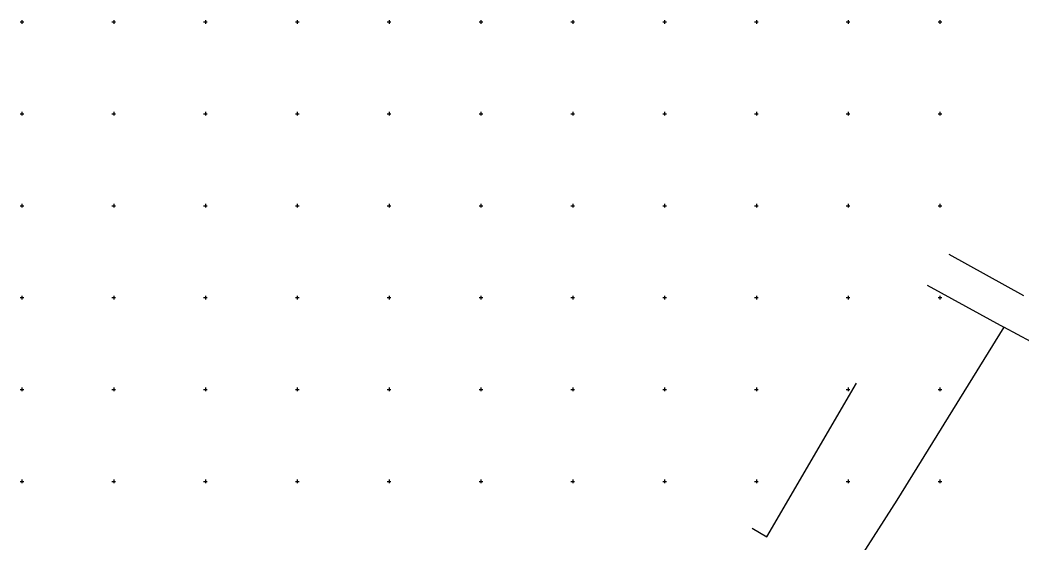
# Model space of a CAD drawing. Extents: x -702257 to -701487, y -1009871 to -1008841.
# Drawn here: x -702175.5 to -701902.7, y -1009366.7 to -1009224.5 of the extents above; entities that cross this region are included whole.
import ezdxf

# ---------------------------------------------------------------- set-up
doc = ezdxf.new("R2010")
doc.units = 0
doc.layers.add('Z_hektometricka_sit', color=7, linetype='Continuous')
doc.layers.add('Z_katastr_hranice', color=7, linetype='Continuous')

msp = doc.modelspace()

# ---------------------------------------------------------------- linework, layer by layer
at = {"layer": 'Z_hektometricka_sit'}
for p, q in [((-702175.5, -1009225), (-702174.5, -1009225)), ((-702175, -1009224.5), (-702175, -1009225.5)), ((-702150.5, -1009225), (-702149.5, -1009225)), ((-702150, -1009224.5), (-702150, -1009225.5)), ((-702125.5, -1009225), (-702124.5, -1009225)), ((-702125, -1009224.5), (-702125, -1009225.5)), ((-702100.5, -1009225), (-702099.5, -1009225)), ((-702100, -1009224.5), (-702100, -1009225.5)), ((-702075.5, -1009225), (-702074.5, -1009225)), ((-702075, -1009224.5), (-702075, -1009225.5)), ((-702050.5, -1009225), (-702049.5, -1009225)), ((-702050.5, -1009225), (-702049.5, -1009225)), ((-702050, -1009224.5), (-702050, -1009225.5)), ((-702050, -1009224.5), (-702050, -1009225.5)), ((-702025.5, -1009225), (-702024.5, -1009225)), ((-702025.5, -1009225), (-702024.5, -1009225)), ((-702025, -1009224.5), (-702025, -1009225.5)), ((-702025, -1009224.5), (-702025, -1009225.5)), ((-702000.5, -1009225), (-701999.5, -1009225)), ((-702000.5, -1009225), (-701999.5, -1009225)), ((-702000, -1009224.5), (-702000, -1009225.5)), ((-702000, -1009224.5), (-702000, -1009225.5)), ((-701975.5, -1009225), (-701974.5, -1009225)), ((-701975.5, -1009225), (-701974.5, -1009225)), ((-701975, -1009224.5), (-701975, -1009225.5)), ((-701975, -1009224.5), (-701975, -1009225.5)), ((-701950.5, -1009225), (-701949.5, -1009225)), ((-701950.5, -1009225), (-701949.5, -1009225)), ((-701950, -1009224.5), (-701950, -1009225.5)), ((-701950, -1009224.5), (-701950, -1009225.5)), ((-701925.5, -1009225), (-701924.5, -1009225)), ((-701925.5, -1009225), (-701924.5, -1009225)), ((-701925, -1009224.5), (-701925, -1009225.5)), ((-701925, -1009224.5), (-701925, -1009225.5)), ((-702175.5, -1009250), (-702174.5, -1009250)), ((-702175, -1009249.5), (-702175, -1009250.5)), ((-702150.5, -1009250), (-702149.5, -1009250)), ((-702150, -1009249.5), (-702150, -1009250.5)), ((-702125.5, -1009250), (-702124.5, -1009250)), ((-702125, -1009249.5), (-702125, -1009250.5)), ((-702100.5, -1009250), (-702099.5, -1009250)), ((-702100, -1009249.5), (-702100, -1009250.5)), ((-702075.5, -1009250), (-702074.5, -1009250)), ((-702075, -1009249.5), (-702075, -1009250.5)), ((-702050.5, -1009250), (-702049.5, -1009250)), ((-702050.5, -1009250), (-702049.5, -1009250)), ((-702050, -1009249.5), (-702050, -1009250.5)), ((-702050, -1009249.5), (-702050, -1009250.5)), ((-702025.5, -1009250), (-702024.5, -1009250)), ((-702025.5, -1009250), (-702024.5, -1009250)), ((-702025, -1009249.5), (-702025, -1009250.5)), ((-702025, -1009249.5), (-702025, -1009250.5)), ((-702000.5, -1009250), (-701999.5, -1009250)), ((-702000.5, -1009250), (-701999.5, -1009250)), ((-702000, -1009249.5), (-702000, -1009250.5)), ((-702000, -1009249.5), (-702000, -1009250.5)), ((-701975.5, -1009250), (-701974.5, -1009250)), ((-701975.5, -1009250), (-701974.5, -1009250)), ((-701975, -1009249.5), (-701975, -1009250.5)), ((-701975, -1009249.5), (-701975, -1009250.5)), ((-701950.5, -1009250), (-701949.5, -1009250)), ((-701950.5, -1009250), (-701949.5, -1009250)), ((-701950, -1009249.5), (-701950, -1009250.5)), ((-701950, -1009249.5), (-701950, -1009250.5)), ((-701925.5, -1009250), (-701924.5, -1009250)), ((-701925.5, -1009250), (-701924.5, -1009250)), ((-701925, -1009249.5), (-701925, -1009250.5)), ((-701925, -1009249.5), (-701925, -1009250.5)), ((-702175.5, -1009275), (-702174.5, -1009275)), ((-702175, -1009274.5), (-702175, -1009275.5)), ((-702150.5, -1009275), (-702149.5, -1009275)), ((-702150, -1009274.5), (-702150, -1009275.5)), ((-702125.5, -1009275), (-702124.5, -1009275)), ((-702125, -1009274.5), (-702125, -1009275.5)), ((-702100.5, -1009275), (-702099.5, -1009275)), ((-702100, -1009274.5), (-702100, -1009275.5)), ((-702075.5, -1009275), (-702074.5, -1009275)), ((-702075, -1009274.5), (-702075, -1009275.5)), ((-702050.5, -1009275), (-702049.5, -1009275)), ((-702050.5, -1009275), (-702049.5, -1009275)), ((-702050, -1009274.5), (-702050, -1009275.5)), ((-702050, -1009274.5), (-702050, -1009275.5)), ((-702025.5, -1009275), (-702024.5, -1009275)), ((-702025.5, -1009275), (-702024.5, -1009275)), ((-702025, -1009274.5), (-702025, -1009275.5)), ((-702025, -1009274.5), (-702025, -1009275.5)), ((-702000.5, -1009275), (-701999.5, -1009275)), ((-702000.5, -1009275), (-701999.5, -1009275)), ((-702000, -1009274.5), (-702000, -1009275.5)), ((-702000, -1009274.5), (-702000, -1009275.5)), ((-701975.5, -1009275), (-701974.5, -1009275)), ((-701975.5, -1009275), (-701974.5, -1009275)), ((-701975, -1009274.5), (-701975, -1009275.5)), ((-701975, -1009274.5), (-701975, -1009275.5)), ((-701950.5, -1009275), (-701949.5, -1009275)), ((-701950.5, -1009275), (-701949.5, -1009275)), ((-701950, -1009274.5), (-701950, -1009275.5)), ((-701950, -1009274.5), (-701950, -1009275.5)), ((-701925.5, -1009275), (-701924.5, -1009275)), ((-701925.5, -1009275), (-701924.5, -1009275)), ((-701925, -1009274.5), (-701925, -1009275.5)), ((-701925, -1009274.5), (-701925, -1009275.5)), ((-702175, -1009299.5), (-702175, -1009300.5)), ((-702150, -1009299.5), (-702150, -1009300.5)), ((-702125, -1009299.5), (-702125, -1009300.5)), ((-702100, -1009299.5), (-702100, -1009300.5)), ((-702075, -1009299.5), (-702075, -1009300.5)), ((-702050, -1009299.5), (-702050, -1009300.5)), ((-702050, -1009299.5), (-702050, -1009300.5)), ((-702025, -1009299.5), (-702025, -1009300.5)), ((-702025, -1009299.5), (-702025, -1009300.5)), ((-702000, -1009299.5), (-702000, -1009300.5)), ((-702000, -1009299.5), (-702000, -1009300.5)), ((-701975, -1009299.5), (-701975, -1009300.5)), ((-701975, -1009299.5), (-701975, -1009300.5)), ((-701950, -1009299.5), (-701950, -1009300.5)), ((-701950, -1009299.5), (-701950, -1009300.5)), ((-701925, -1009299.5), (-701925, -1009300.5)), ((-701925, -1009299.5), (-701925, -1009300.5)), ((-702175.5, -1009300), (-702174.5, -1009300)), ((-702150.5, -1009300), (-702149.5, -1009300)), ((-702125.5, -1009300), (-702124.5, -1009300)), ((-702100.5, -1009300), (-702099.5, -1009300)), ((-702075.5, -1009300), (-702074.5, -1009300)), ((-702050.5, -1009300), (-702049.5, -1009300)), ((-702050.5, -1009300), (-702049.5, -1009300)), ((-702025.5, -1009300), (-702024.5, -1009300)), ((-702025.5, -1009300), (-702024.5, -1009300)), ((-702000.5, -1009300), (-701999.5, -1009300)), ((-702000.5, -1009300), (-701999.5, -1009300)), ((-701975.5, -1009300), (-701974.5, -1009300)), ((-701975.5, -1009300), (-701974.5, -1009300)), ((-701950.5, -1009300), (-701949.5, -1009300)), ((-701950.5, -1009300), (-701949.5, -1009300)), ((-701925.5, -1009300), (-701924.5, -1009300)), ((-701925.5, -1009300), (-701924.5, -1009300)), ((-702175.5, -1009325), (-702174.5, -1009325)), ((-702175, -1009324.5), (-702175, -1009325.5)), ((-702150.5, -1009325), (-702149.5, -1009325)), ((-702150, -1009324.5), (-702150, -1009325.5)), ((-702125.5, -1009325), (-702124.5, -1009325)), ((-702125, -1009324.5), (-702125, -1009325.5)), ((-702100.5, -1009325), (-702099.5, -1009325)), ((-702100, -1009324.5), (-702100, -1009325.5)), ((-702075.5, -1009325), (-702074.5, -1009325)), ((-702075, -1009324.5), (-702075, -1009325.5)), ((-702050.5, -1009325), (-702049.5, -1009325)), ((-702050.5, -1009325), (-702049.5, -1009325)), ((-702050, -1009324.5), (-702050, -1009325.5)), ((-702050, -1009324.5), (-702050, -1009325.5)), ((-702025.5, -1009325), (-702024.5, -1009325)), ((-702025.5, -1009325), (-702024.5, -1009325)), ((-702025, -1009324.5), (-702025, -1009325.5)), ((-702025, -1009324.5), (-702025, -1009325.5)), ((-702000.5, -1009325), (-701999.5, -1009325)), ((-702000.5, -1009325), (-701999.5, -1009325)), ((-702000, -1009324.5), (-702000, -1009325.5)), ((-702000, -1009324.5), (-702000, -1009325.5)), ((-701975.5, -1009325), (-701974.5, -1009325)), ((-701975.5, -1009325), (-701974.5, -1009325)), ((-701975, -1009324.5), (-701975, -1009325.5)), ((-701975, -1009324.5), (-701975, -1009325.5)), ((-701950.5, -1009325), (-701949.5, -1009325)), ((-701950.5, -1009325), (-701949.5, -1009325)), ((-701950, -1009324.5), (-701950, -1009325.5)), ((-701950, -1009324.5), (-701950, -1009325.5)), ((-701925.5, -1009325), (-701924.5, -1009325)), ((-701925.5, -1009325), (-701924.5, -1009325)), ((-701925, -1009324.5), (-701925, -1009325.5)), ((-701925, -1009324.5), (-701925, -1009325.5)), ((-702175.5, -1009350), (-702174.5, -1009350)), ((-702175, -1009349.5), (-702175, -1009350.5)), ((-702150.5, -1009350), (-702149.5, -1009350)), ((-702150, -1009349.5), (-702150, -1009350.5)), ((-702125.5, -1009350), (-702124.5, -1009350)), ((-702125, -1009349.5), (-702125, -1009350.5)), ((-702100.5, -1009350), (-702099.5, -1009350)), ((-702100, -1009349.5), (-702100, -1009350.5)), ((-702075.5, -1009350), (-702074.5, -1009350)), ((-702075, -1009349.5), (-702075, -1009350.5)), ((-702050.5, -1009350), (-702049.5, -1009350)), ((-702050.5, -1009350), (-702049.5, -1009350)), ((-702050, -1009349.5), (-702050, -1009350.5)), ((-702050, -1009349.5), (-702050, -1009350.5)), ((-702025.5, -1009350), (-702024.5, -1009350)), ((-702025.5, -1009350), (-702024.5, -1009350)), ((-702025, -1009349.5), (-702025, -1009350.5)), ((-702025, -1009349.5), (-702025, -1009350.5)), ((-702000.5, -1009350), (-701999.5, -1009350)), ((-702000.5, -1009350), (-701999.5, -1009350)), ((-702000, -1009349.5), (-702000, -1009350.5)), ((-702000, -1009349.5), (-702000, -1009350.5)), ((-701975.5, -1009350), (-701974.5, -1009350)), ((-701975.5, -1009350), (-701974.5, -1009350)), ((-701975, -1009349.5), (-701975, -1009350.5)), ((-701975, -1009349.5), (-701975, -1009350.5)), ((-701950.5, -1009350), (-701949.5, -1009350)), ((-701950.5, -1009350), (-701949.5, -1009350)), ((-701950, -1009349.5), (-701950, -1009350.5)), ((-701950, -1009349.5), (-701950, -1009350.5)), ((-701925.5, -1009350), (-701924.5, -1009350)), ((-701925.5, -1009350), (-701924.5, -1009350)), ((-701925, -1009349.5), (-701925, -1009350.5)), ((-701925, -1009349.5), (-701925, -1009350.5))]:
    msp.add_line(p, q, dxfattribs=at)
at = {"layer": 'Z_katastr_hranice'}
for p, q in [((-701902.13, -1009299.54), (-701922.5, -1009288.24)), ((-701928.53, -1009296.61), (-701907.58, -1009308.06)), ((-701907.58, -1009308.06), (-701936.77, -1009355.09)), ((-701852.08, -1009338.16), (-701907.58, -1009308.06)), ((-701972.17, -1009365.05), (-701947.73, -1009323.28)), ((-701936.77, -1009355.09), (-701951.71, -1009378.41)), ((-701976.11, -1009362.7), (-701972.17, -1009365.05))]:
    msp.add_line(p, q, dxfattribs=at)

doc.saveas('drawing.dxf')
